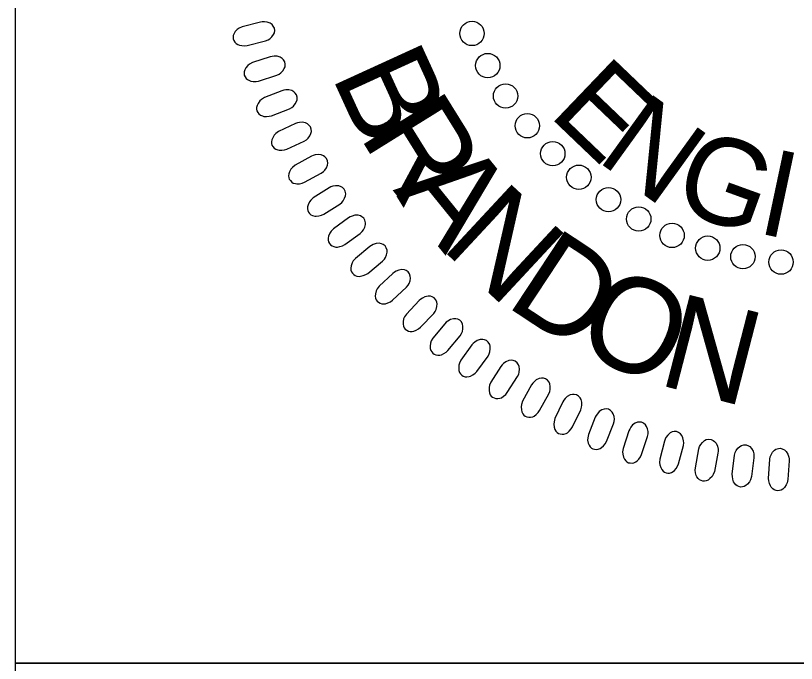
# Model space of a CAD drawing. Extents: x 18938 to 19565, y 6931 to 7973.
# Drawn here: x 19353.14 to 19359.81, y 7497.01 to 7502.54 of the extents above; entities that cross this region are included whole.
import ezdxf

# ---------------------------------------------------------------- set-up
doc = ezdxf.new("R2010")
doc.units = 0
for name, color, linetype in [('Old_Level_10', 7, 'Continuous'), ('Prop Pavement Schedule Description CELL', 7, 'Continuous'), ('Typical Hinge Slope Interstate CELL', 7, 'Continuous'), ('Typical Pavement Slope Information CELL', 7, 'Continuous')]:
    doc.layers.add(name, color=color, linetype=linetype)

# ---------------------------------------------------------------- blocks, each defined once
blk = doc.blocks.new('Brandon J. McInnis')
at = {"layer": 'Old_Level_10'}
for points in [[(-87.757, 42.228), (-88.945, 41.923), (-89.148, 41.832), (-89.271, 41.747), (-89.407, 41.596), (-89.489, 41.475), (-89.538, 41.346), (-89.551, 41.235), (-89.542, 41.121), (-89.495, 41.018), (-89.437, 40.91), (-89.353, 40.823), (-89.23, 40.747), (-89.138, 40.708), (-88.976, 40.68), (-88.787, 40.667), (-88.628, 40.685), (-87.408, 40.989), (-87.249, 41.053), (-87.126, 41.132), (-86.993, 41.258), (-86.886, 41.401), (-86.833, 41.515), (-86.814, 41.682), (-86.832, 41.832), (-86.907, 41.967), (-86.982, 42.056), (-87.11, 42.155), (-87.304, 42.228), (-87.495, 42.249), (-87.627, 42.245)], [(-87.103, 39.944), (-88.269, 39.565), (-88.467, 39.462), (-88.584, 39.37), (-88.71, 39.21), (-88.785, 39.083), (-88.826, 38.952), (-88.831, 38.841), (-88.816, 38.728), (-88.762, 38.628), (-88.696, 38.523), (-88.608, 38.442), (-88.48, 38.374), (-88.386, 38.341), (-88.223, 38.323), (-88.034, 38.322), (-87.875, 38.349), (-86.677, 38.73), (-86.523, 38.804), (-86.404, 38.89), (-86.281, 39.024), (-86.182, 39.174), (-86.136, 39.291), (-86.128, 39.459), (-86.155, 39.607), (-86.239, 39.737), (-86.319, 39.821), (-86.452, 39.911), (-86.651, 39.973), (-86.842, 39.981), (-86.975, 39.969)], [(-86.344, 37.707), (-87.485, 37.256), (-87.675, 37.14), (-87.786, 37.04), (-87.902, 36.873), (-87.969, 36.742), (-88.001, 36.609), (-88, 36.497), (-87.978, 36.385), (-87.918, 36.289), (-87.846, 36.188), (-87.752, 36.113), (-87.62, 36.053), (-87.524, 36.026), (-87.36, 36.019), (-87.172, 36.029), (-87.015, 36.067), (-85.844, 36.522), (-85.694, 36.605), (-85.581, 36.698), (-85.466, 36.84), (-85.377, 36.996), (-85.338, 37.116), (-85.34, 37.284), (-85.377, 37.431), (-85.469, 37.554), (-85.554, 37.633), (-85.693, 37.715), (-85.895, 37.763), (-86.087, 37.76), (-86.218, 37.74)], [(-85.444, 35.547), (-86.555, 35.025), (-86.737, 34.898), (-86.842, 34.791), (-86.947, 34.617), (-87.005, 34.483), (-87.029, 34.347), (-87.021, 34.236), (-86.992, 34.126), (-86.926, 34.033), (-86.847, 33.937), (-86.749, 33.868), (-86.614, 33.816), (-86.517, 33.796), (-86.353, 33.798), (-86.164, 33.821), (-86.011, 33.868), (-84.87, 34.396), (-84.726, 34.489), (-84.619, 34.589), (-84.513, 34.737), (-84.434, 34.898), (-84.403, 35.021), (-84.416, 35.188), (-84.462, 35.332), (-84.561, 35.45), (-84.651, 35.524), (-84.795, 35.597), (-84.999, 35.632), (-85.191, 35.617), (-85.321, 35.589)], [(-84.397, 33.398), (-85.473, 32.808), (-85.646, 32.67), (-85.744, 32.556), (-85.839, 32.377), (-85.888, 32.238), (-85.904, 32.102), (-85.888, 31.991), (-85.852, 31.883), (-85.78, 31.795), (-85.696, 31.704), (-85.594, 31.641), (-85.456, 31.598), (-85.357, 31.583), (-85.194, 31.596), (-85.008, 31.631), (-84.857, 31.687), (-83.752, 32.286), (-83.614, 32.388), (-83.514, 32.494), (-83.417, 32.649), (-83.349, 32.815), (-83.325, 32.939), (-83.348, 33.105), (-83.403, 33.246), (-83.51, 33.357), (-83.604, 33.425), (-83.752, 33.488), (-83.959, 33.511), (-84.149, 33.484), (-84.276, 33.448)], [(-83.241, 31.324), (-84.277, 30.666), (-84.442, 30.518), (-84.532, 30.399), (-84.615, 30.213), (-84.656, 30.073), (-84.663, 29.935), (-84.641, 29.825), (-84.597, 29.72), (-84.52, 29.636), (-84.431, 29.551), (-84.325, 29.495), (-84.184, 29.46), (-84.085, 29.452), (-83.922, 29.475), (-83.739, 29.521), (-83.592, 29.587), (-82.527, 30.254), (-82.396, 30.363), (-82.302, 30.477), (-82.215, 30.638), (-82.157, 30.807), (-82.142, 30.932), (-82.176, 31.097), (-82.239, 31.234), (-82.353, 31.338), (-82.451, 31.4), (-82.603, 31.454), (-82.81, 31.464), (-82.999, 31.425), (-83.123, 31.38)], [(-81.964, 29.349), (-82.957, 28.628), (-83.112, 28.469), (-83.196, 28.345), (-83.266, 28.154), (-83.298, 28.011), (-83.296, 27.873), (-83.267, 27.766), (-83.218, 27.662), (-83.136, 27.584), (-83.041, 27.505), (-82.931, 27.455), (-82.789, 27.429), (-82.689, 27.428), (-82.529, 27.461), (-82.349, 27.518), (-82.206, 27.593), (-81.185, 28.326), (-81.061, 28.444), (-80.974, 28.562), (-80.898, 28.728), (-80.851, 28.901), (-80.843, 29.026), (-80.887, 29.189), (-80.959, 29.322), (-81.079, 29.419), (-81.181, 29.474), (-81.336, 29.519), (-81.543, 29.516), (-81.729, 29.465), (-81.851, 29.413)], [(-80.561, 27.467), (-81.506, 26.685), (-81.651, 26.517), (-81.726, 26.388), (-81.785, 26.194), (-81.808, 26.049), (-81.798, 25.912), (-81.762, 25.806), (-81.706, 25.706), (-81.619, 25.633), (-81.519, 25.56), (-81.407, 25.517), (-81.264, 25.5), (-81.164, 25.505), (-81.005, 25.548), (-80.829, 25.617), (-80.692, 25.7), (-79.718, 26.496), (-79.602, 26.621), (-79.524, 26.745), (-79.458, 26.915), (-79.421, 27.091), (-79.421, 27.216), (-79.475, 27.376), (-79.556, 27.504), (-79.681, 27.593), (-79.787, 27.642), (-79.945, 27.677), (-80.151, 27.661), (-80.333, 27.598), (-80.452, 27.539)], [(-79.051, 25.697), (-79.945, 24.857), (-80.08, 24.68), (-80.146, 24.547), (-80.193, 24.349), (-80.206, 24.203), (-80.188, 24.066), (-80.145, 23.962), (-80.083, 23.867), (-79.991, 23.799), (-79.887, 23.732), (-79.773, 23.697), (-79.628, 23.689), (-79.53, 23.7), (-79.374, 23.753), (-79.202, 23.832), (-79.07, 23.925), (-78.149, 24.78), (-78.041, 24.912), (-77.97, 25.041), (-77.914, 25.215), (-77.889, 25.392), (-77.898, 25.517), (-77.962, 25.674), (-78.05, 25.796), (-78.181, 25.877), (-78.289, 25.92), (-78.449, 25.944), (-78.654, 25.915), (-78.831, 25.841), (-78.946, 25.774)], [(-77.315, 23.919), (-78.155, 23.024), (-78.278, 22.839), (-78.336, 22.702), (-78.37, 22.501), (-78.375, 22.354), (-78.348, 22.22), (-78.299, 22.12), (-78.23, 22.028), (-78.135, 21.966), (-78.027, 21.906), (-77.91, 21.877), (-77.766, 21.879), (-77.668, 21.895), (-77.516, 21.958), (-77.35, 22.048), (-77.224, 22.149), (-76.358, 23.06), (-76.258, 23.199), (-76.195, 23.332), (-76.151, 23.509), (-76.138, 23.687), (-76.154, 23.812), (-76.227, 23.963), (-76.323, 24.081), (-76.459, 24.154), (-76.569, 24.189), (-76.73, 24.204), (-76.933, 24.161), (-77.106, 24.077), (-77.216, 24.003)], [(-75.625, 22.389), (-76.408, 21.443), (-76.519, 21.25), (-76.568, 21.11), (-76.589, 20.908), (-76.584, 20.761), (-76.549, 20.628), (-76.494, 20.53), (-76.42, 20.443), (-76.322, 20.388), (-76.21, 20.335), (-76.092, 20.314), (-75.947, 20.324), (-75.85, 20.347), (-75.703, 20.419), (-75.542, 20.519), (-75.423, 20.628), (-74.616, 21.592), (-74.525, 21.736), (-74.471, 21.873), (-74.438, 22.053), (-74.435, 22.231), (-74.459, 22.356), (-74.542, 22.501), (-74.645, 22.612), (-74.785, 22.676), (-74.898, 22.705), (-75.059, 22.709), (-75.259, 22.655), (-75.427, 22.559), (-75.531, 22.479)], [(-73.844, 20.988), (-74.566, 19.995), (-74.664, 19.796), (-74.704, 19.652), (-74.714, 19.449), (-74.699, 19.303), (-74.655, 19.173), (-74.594, 19.079), (-74.515, 18.997), (-74.413, 18.947), (-74.298, 18.901), (-74.179, 18.888), (-74.035, 18.907), (-73.94, 18.936), (-73.798, 19.018), (-73.644, 19.128), (-73.532, 19.244), (-72.787, 20.256), (-72.705, 20.406), (-72.66, 20.546), (-72.638, 20.727), (-72.646, 20.906), (-72.678, 21.027), (-72.77, 21.169), (-72.88, 21.273), (-73.024, 21.328), (-73.138, 21.349), (-73.299, 21.344), (-73.495, 21.276), (-73.656, 21.171), (-73.756, 21.083)], [(-71.942, 19.575), (-72.6, 18.539), (-72.687, 18.334), (-72.717, 18.188), (-72.714, 17.984), (-72.69, 17.84), (-72.638, 17.713), (-72.572, 17.622), (-72.487, 17.546), (-72.382, 17.502), (-72.265, 17.463), (-72.145, 17.458), (-72.003, 17.486), (-71.909, 17.522), (-71.773, 17.611), (-71.626, 17.731), (-71.521, 17.854), (-70.842, 18.91), (-70.77, 19.066), (-70.733, 19.208), (-70.723, 19.39), (-70.742, 19.568), (-70.782, 19.688), (-70.882, 19.823), (-70.998, 19.919), (-71.146, 19.966), (-71.261, 19.98), (-71.421, 19.964), (-71.613, 19.885), (-71.766, 19.769), (-71.861, 19.676)], [(-69.925, 18.359), (-70.516, 17.285), (-70.589, 17.074), (-70.611, 16.927), (-70.594, 16.724), (-70.562, 16.581), (-70.502, 16.457), (-70.43, 16.372), (-70.34, 16.3), (-70.233, 16.264), (-70.114, 16.232), (-69.994, 16.234), (-69.854, 16.271), (-69.763, 16.312), (-69.632, 16.411), (-69.493, 16.539), (-69.396, 16.668), (-68.784, 17.766), (-68.722, 17.925), (-68.694, 18.069), (-68.696, 18.252), (-68.726, 18.428), (-68.773, 18.545), (-68.882, 18.673), (-69.003, 18.763), (-69.153, 18.8), (-69.269, 18.807), (-69.429, 18.781), (-69.615, 18.689), (-69.761, 18.565), (-69.849, 18.466)], [(-67.865, 17.253), (-68.388, 16.143), (-68.447, 15.929), (-68.46, 15.78), (-68.431, 15.578), (-68.389, 15.438), (-68.322, 15.318), (-68.245, 15.237), (-68.151, 15.172), (-68.041, 15.142), (-67.921, 15.118), (-67.801, 15.128), (-67.663, 15.174), (-67.575, 15.22), (-67.45, 15.327), (-67.319, 15.463), (-67.231, 15.598), (-66.689, 16.732), (-66.637, 16.895), (-66.619, 17.04), (-66.631, 17.223), (-66.673, 17.397), (-66.728, 17.511), (-66.844, 17.632), (-66.971, 17.714), (-67.123, 17.741), (-67.239, 17.74), (-67.396, 17.705), (-67.576, 17.602), (-67.714, 17.468), (-67.796, 17.364)], [(-65.738, 16.245), (-66.19, 15.104), (-66.236, 14.886), (-66.239, 14.737), (-66.197, 14.538), (-66.147, 14.4), (-66.072, 14.285), (-65.99, 14.209), (-65.892, 14.149), (-65.782, 14.127), (-65.659, 14.111), (-65.54, 14.127), (-65.406, 14.182), (-65.321, 14.234), (-65.203, 14.348), (-65.081, 14.493), (-65.001, 14.633), (-64.532, 15.799), (-64.49, 15.964), (-64.481, 16.11), (-64.505, 16.292), (-64.557, 16.463), (-64.619, 16.573), (-64.742, 16.687), (-64.875, 16.76), (-65.028, 16.778), (-65.144, 16.77), (-65.298, 16.725), (-65.472, 16.611), (-65.601, 16.468), (-65.676, 16.359)], [(-63.529, 15.342), (-63.909, 14.176), (-63.941, 13.955), (-63.935, 13.807), (-63.88, 13.61), (-63.822, 13.476), (-63.739, 13.366), (-63.653, 13.296), (-63.552, 13.242), (-63.439, 13.226), (-63.316, 13.218), (-63.198, 13.242), (-63.068, 13.305), (-62.986, 13.362), (-62.876, 13.484), (-62.764, 13.636), (-62.693, 13.78), (-62.297, 14.973), (-62.266, 15.141), (-62.266, 15.288), (-62.302, 15.467), (-62.365, 15.635), (-62.433, 15.741), (-62.563, 15.846), (-62.7, 15.912), (-62.854, 15.92), (-62.969, 15.904), (-63.121, 15.849), (-63.286, 15.725), (-63.406, 15.575), (-63.475, 15.461)], [(-61.196, 14.669), (-61.502, 13.481), (-61.52, 13.26), (-61.505, 13.111), (-61.438, 12.919), (-61.371, 12.788), (-61.282, 12.684), (-61.191, 12.619), (-61.087, 12.572), (-60.974, 12.563), (-60.85, 12.563), (-60.734, 12.594), (-60.608, 12.665), (-60.53, 12.726), (-60.428, 12.855), (-60.325, 13.014), (-60.264, 13.163), (-59.943, 14.378), (-59.923, 14.548), (-59.932, 14.694), (-59.979, 14.871), (-60.053, 15.034), (-60.127, 15.136), (-60.265, 15.233), (-60.404, 15.289), (-60.559, 15.288), (-60.673, 15.266), (-60.821, 15.201), (-60.978, 15.066), (-61.089, 14.909), (-61.149, 14.791)], [(-57.674, 13.882), (-57.905, 12.677), (-57.982, 12.468), (-58.06, 12.341), (-58.202, 12.195), (-58.318, 12.106), (-58.443, 12.049), (-58.553, 12.029), (-58.667, 12.031), (-58.773, 12.071), (-58.885, 12.123), (-58.977, 12.201), (-59.061, 12.319), (-59.105, 12.409), (-59.143, 12.568), (-59.168, 12.756), (-59.16, 12.917), (-58.931, 14.152), (-58.877, 14.315), (-58.807, 14.443), (-58.689, 14.583), (-58.553, 14.699), (-58.442, 14.76), (-58.277, 14.789), (-58.126, 14.78), (-57.987, 14.713), (-57.894, 14.644), (-57.787, 14.523), (-57.702, 14.334), (-57.669, 14.144), (-57.665, 14.012)], [(-55.308, 13.556), (-55.463, 12.339), (-55.527, 12.126), (-55.596, 11.993), (-55.729, 11.839), (-55.839, 11.743), (-55.96, 11.677), (-56.069, 11.651), (-56.183, 11.646), (-56.291, 11.68), (-56.407, 11.724), (-56.503, 11.796), (-56.593, 11.909), (-56.643, 11.996), (-56.691, 12.153), (-56.728, 12.338), (-56.73, 12.499), (-56.58, 13.746), (-56.536, 13.912), (-56.474, 14.045), (-56.365, 14.192), (-56.237, 14.317), (-56.13, 14.383), (-55.967, 14.423), (-55.816, 14.424), (-55.673, 14.365), (-55.575, 14.303), (-55.461, 14.188), (-55.365, 14.005), (-55.32, 13.818), (-55.307, 13.686)], [(-52.991, 13.358), (-53.069, 12.134), (-53.119, 11.918), (-53.18, 11.781), (-53.303, 11.619), (-53.407, 11.515), (-53.524, 11.443), (-53.631, 11.409), (-53.745, 11.397), (-53.854, 11.425), (-53.972, 11.461), (-54.072, 11.527), (-54.171, 11.634), (-54.226, 11.717), (-54.283, 11.871), (-54.332, 12.054), (-54.344, 12.215), (-54.272, 13.469), (-54.239, 13.637), (-54.185, 13.773), (-54.086, 13.927), (-53.965, 14.059), (-53.863, 14.133), (-53.703, 14.182), (-53.552, 14.193), (-53.405, 14.143), (-53.305, 14.087), (-53.184, 13.98), (-53.075, 13.803), (-53.019, 13.619), (-52.998, 13.489)]]:
    blk.add_lwpolyline(points, close=True, dxfattribs=at)
for centre in [(-73.84, 41.476), (-72.805, 39.364), (-71.636, 37.36), (-70.203, 35.407), (-68.532, 33.574), (-66.82, 32.02), (-64.87, 30.546), (-62.88, 29.27), (-60.69, 28.194), (-58.342, 27.356), (-56.033, 26.798), (-53.525, 26.439)]:
    blk.add_circle(centre, 0.801, dxfattribs=at)
for s, height, rotation, p in [('B', 6.236, 294.5897, (-83.122, 38.747)), ('E', 5.669, 316.2656, (-68.882, 36.126)), ('R', 6.236, 301.8647, (-81.311, 34.79)), ('N', 5.669, 324.2054, (-65.747, 33.17)), ('G', 5.669, 340.085, (-60.853, 30.072)), ('I', 5.669, 348.0248, (-55.225, 28.382)), ('A', 6.236, 308.9816, (-79.069, 31.172)), ('N', 6.236, 317.0927, (-75.99, 27.424)), ('D', 6.236, 326.5824, (-71.76, 23.643)), ('O', 6.236, 335.4507, (-67.294, 20.785)), ('N', 6.236, 345.5505, (-61.742, 18.413))]:
    blk.add_text(s, height=height, rotation=rotation, dxfattribs=at).set_placement(p)

msp = doc.modelspace()

# ---------------------------------------------------------------- linework, layer by layer
at = {"layer": 'Typical Hinge Slope Interstate CELL'}
for p, q in [((19353.1353, 7493.8341), (19353.1353, 7497.0068)), ((19353.1353, 7497.0068), (19380.142, 7497.0068))]:
    msp.add_line(p, q, dxfattribs=at)
at = {"layer": 'Typical Pavement Slope Information CELL'}
msp.add_lwpolyline([(19353.1353, 7512.0513), (19366.642, 7512.0513), (19366.642, 7497.0068), (19353.1353, 7497.0068)], close=True, dxfattribs=at)

# ---------------------------------------------------------------- block references
at = {"layer": 'Prop Pavement Schedule Description CELL', "xscale": 0.13, "yscale": 0.13}
msp.add_blockref('Brandon J. McInnis', (19366.6353, 7497.0001), dxfattribs=at)

doc.saveas('drawing.dxf')
